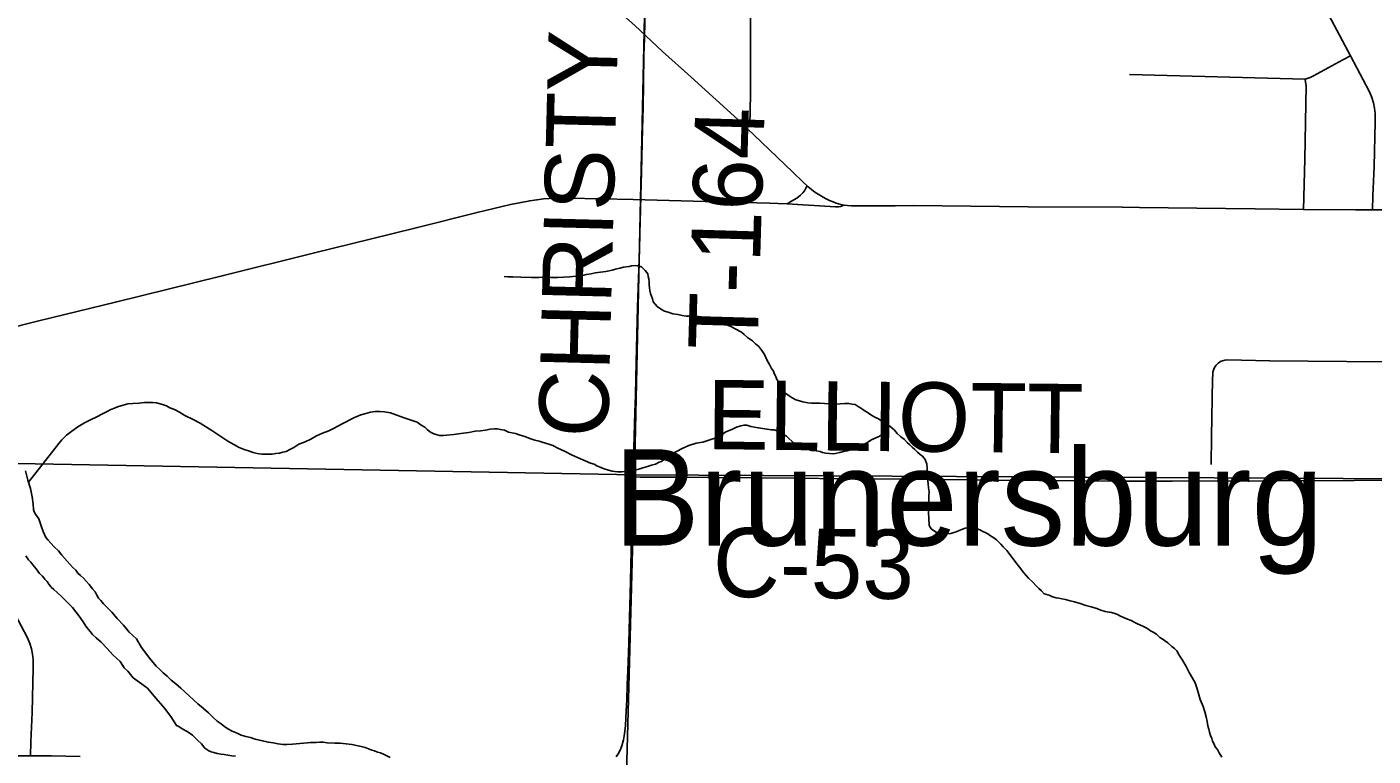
# Model space of a CAD drawing. Extents: x 2.4 to 73.1, y 4.5 to 25.6.
# Drawn here: x 47.879 to 48.431, y 23.461 to 23.76 of the extents above; entities that cross this region are included whole.
import ezdxf

# ---------------------------------------------------------------- set-up
doc = ezdxf.new("R2010")
doc.units = 0
for name, color, linetype in [('GM_X_County_Road', 7, 'Continuous'), ('GM_X_County_Road_Text', 7, 'Continuous'), ('GM_X_Interchange_Ramps', 7, 'Continuous'), ('GM_X_Major_River', 7, 'Continuous'), ('GM_X_Minor_River', 7, 'Continuous'), ('GM_X_Section', 7, 'Continuous'), ('GM_X_State_Route', 7, 'Continuous'), ('GM_X_Township_Road', 7, 'Continuous'), ('GM_X_Township_Road_Text', 7, 'Continuous'), ('GM_X_Unincorporated_Text', 7, 'Continuous')]:
    doc.layers.add(name, color=color, linetype=linetype)

msp = doc.modelspace()

# ---------------------------------------------------------------- linework, layer by layer
at = {"layer": 'GM_X_County_Road'}
for points in [[(48.17425, 23.7185), (48.17467, 23.71993), (48.17517, 23.72162), (48.17539, 23.72351), (48.17555, 23.73534), (48.17551, 23.75058), (48.17552, 23.76767), (48.17534, 23.7826), (48.17507, 23.79597), (48.1747, 23.80777), (48.17423, 23.81771), (48.17359, 23.82578), (48.1734, 23.82828)], [(48.12057, 23.46102), (48.12143, 23.46236), (48.12213, 23.46379), (48.12282, 23.46558), (48.12352, 23.46801), (48.12396, 23.4705), (48.12432, 23.47393), (48.12463, 23.47984), (48.12486, 23.48449), (48.12512, 23.4907), (48.12534, 23.4963), (48.12569, 23.50778), (48.126, 23.51803), (48.12637, 23.53295), (48.12667, 23.54569), (48.12729, 23.56712), (48.1275, 23.57575)], [(48.1275, 23.57575), (48.13032, 23.57574), (48.14651, 23.57571), (48.19531, 23.57525), (48.2121, 23.575), (48.24225, 23.57484), (48.27644, 23.57448), (48.32834, 23.57397), (48.34823, 23.57401), (48.42283, 23.57434), (48.4567, 23.57442)]]:
    msp.add_lwpolyline(points, dxfattribs=at)
at = {"layer": 'GM_X_Interchange_Ramps'}
msp.add_lwpolyline([(48.19052, 23.68775), (48.21043, 23.68641), (48.21156, 23.68648), (48.21245, 23.68663), (48.21396, 23.6872)], dxfattribs=at)
at = {"layer": 'GM_X_Major_River'}
for points in [[(48.02795, 23.46084), (48.02663, 23.46144), (48.02551, 23.46204), (48.024, 23.46265), (48.02287, 23.46305), (48.02156, 23.46347), (48.02043, 23.46387), (48.01911, 23.46429), (48.01779, 23.46489), (48.01609, 23.46531), (48.01421, 23.46574), (48.01232, 23.46617), (48.01004, 23.46642), (48.00758, 23.46667), (48.0053, 23.46673), (48.00227, 23.4668), (48.00056, 23.46704), (47.99904, 23.46707), (47.99771, 23.46692), (47.99638, 23.46695), (47.99543, 23.46698), (47.9941, 23.46682), (47.99258, 23.46667), (47.99105, 23.46652), (47.98953, 23.46637), (47.98801, 23.46622), (47.98572, 23.46608), (47.98402, 23.46613), (47.98212, 23.46636), (47.98004, 23.4668), (47.97815, 23.46703), (47.97626, 23.46746), (47.97456, 23.46788), (47.97268, 23.46831), (47.97079, 23.46893), (47.9689, 23.46936), (47.96702, 23.46997), (47.96533, 23.47078), (47.96326, 23.47159), (47.96176, 23.47238), (47.96027, 23.47337), (47.95878, 23.47455), (47.9571, 23.47573), (47.95543, 23.47729), (47.95357, 23.47905), (47.95153, 23.48081), (47.9493, 23.48276), (47.94225, 23.4892), (47.9402, 23.49096), (47.93834, 23.49253), (47.93667, 23.49409), (47.935, 23.49546), (47.9337, 23.49682), (47.93222, 23.49819), (47.93093, 23.49974), (47.92945, 23.50149), (47.92799, 23.50361), (47.92614, 23.50594), (47.92414, 23.5094), (47.92117, 23.51213), (47.91878, 23.51504), (47.91619, 23.51776), (47.91397, 23.52029), (47.91212, 23.52223), (47.91064, 23.52379), (47.90954, 23.52515), (47.90861, 23.52612), (47.90788, 23.52728), (47.90716, 23.52862), (47.90605, 23.52998), (47.90477, 23.53172), (47.90347, 23.53308), (47.90236, 23.53425), (47.90125, 23.53542), (47.90014, 23.53639), (47.89922, 23.53756), (47.89811, 23.53872), (47.89681, 23.54008), (47.8957, 23.54125), (47.89459, 23.54242), (47.89349, 23.54377), (47.8922, 23.54551), (47.89034, 23.54708), (47.88905, 23.54863), (47.88794, 23.5498), (47.88702, 23.55096), (47.88594, 23.55346), (47.88523, 23.55537), (47.88418, 23.55863), (47.88271, 23.56056), (47.88216, 23.56152), (47.882, 23.56248), (47.88186, 23.56457), (47.88137, 23.56762), (47.88069, 23.57105), (47.87964, 23.57449), (47.8786, 23.57832)], [(48.02795, 23.46084), (48.02663, 23.46144), (48.02551, 23.46204), (48.024, 23.46265), (48.02287, 23.46305), (48.02156, 23.46347), (48.02043, 23.46387), (48.01911, 23.46429), (48.01779, 23.46489), (48.01609, 23.46531), (48.01421, 23.46574), (48.01232, 23.46617), (48.01004, 23.46642), (48.00758, 23.46667), (48.0053, 23.46673), (48.00227, 23.4668), (48.00056, 23.46704), (47.99904, 23.46707), (47.99771, 23.46692), (47.99638, 23.46695), (47.99543, 23.46698), (47.9941, 23.46682), (47.99258, 23.46667), (47.99105, 23.46652), (47.98953, 23.46637), (47.98801, 23.46622), (47.98572, 23.46608), (47.98402, 23.46613), (47.98212, 23.46636), (47.98004, 23.4668), (47.97815, 23.46703), (47.97626, 23.46746), (47.97456, 23.46788), (47.97268, 23.46831), (47.97079, 23.46893), (47.9689, 23.46936), (47.96702, 23.46997), (47.96533, 23.47078), (47.96326, 23.47159), (47.96176, 23.47238), (47.96027, 23.47337), (47.95878, 23.47455), (47.9571, 23.47573), (47.95543, 23.47729), (47.95357, 23.47905), (47.95153, 23.48081), (47.9493, 23.48276), (47.94225, 23.4892), (47.9402, 23.49096), (47.93834, 23.49253), (47.93667, 23.49409), (47.935, 23.49546), (47.9337, 23.49682), (47.93222, 23.49819), (47.93093, 23.49974), (47.92945, 23.50149), (47.92799, 23.50361), (47.92614, 23.50594), (47.92414, 23.5094), (47.92117, 23.51213), (47.91878, 23.51504), (47.91619, 23.51776), (47.91397, 23.52029), (47.91212, 23.52223), (47.91064, 23.52379), (47.90954, 23.52515), (47.90861, 23.52612), (47.90788, 23.52728), (47.90716, 23.52862), (47.90605, 23.52998), (47.90477, 23.53172), (47.90347, 23.53308), (47.90236, 23.53425), (47.90125, 23.53542), (47.90014, 23.53639), (47.89922, 23.53756), (47.89811, 23.53872), (47.89681, 23.54008), (47.8957, 23.54125), (47.89459, 23.54242), (47.89349, 23.54377), (47.8922, 23.54551), (47.89034, 23.54708), (47.88905, 23.54863), (47.88794, 23.5498), (47.88702, 23.55096), (47.88594, 23.55346), (47.88523, 23.55537), (47.88418, 23.55863), (47.88271, 23.56056), (47.88216, 23.56152), (47.882, 23.56248), (47.88186, 23.56457), (47.88137, 23.56762), (47.88069, 23.57105), (47.87964, 23.57449), (47.8786, 23.57832)], [(47.87885, 23.54339), (47.87995, 23.54184), (47.88088, 23.54087), (47.88161, 23.53971), (47.88309, 23.53815), (47.88437, 23.53622), (47.88567, 23.53505), (47.88659, 23.53389), (47.88751, 23.53292), (47.88824, 23.53176), (47.88916, 23.5306), (47.89028, 23.52962), (47.89158, 23.52845), (47.89325, 23.52689), (47.89547, 23.52474), (47.89788, 23.52222), (47.90064, 23.51873), (47.90229, 23.51641), (47.90339, 23.51467), (47.9043, 23.51332), (47.90523, 23.51235), (47.90615, 23.51119), (47.90763, 23.50982), (47.90967, 23.50806), (47.91208, 23.50553), (47.91448, 23.50281), (47.91745, 23.50008), (47.9191, 23.49757), (47.92058, 23.49621), (47.92169, 23.49485), (47.92279, 23.49349), (47.92372, 23.49271), (47.92857, 23.48917), (47.93134, 23.48587), (47.93558, 23.48102), (47.93815, 23.47754), (47.9398, 23.47503), (47.94053, 23.47387), (47.94147, 23.47347), (47.94277, 23.47249), (47.94484, 23.47149), (47.94707, 23.46991), (47.94911, 23.46796), (47.95078, 23.4664), (47.95207, 23.46466), (47.95375, 23.46348), (47.95469, 23.46307), (47.95582, 23.46286), (47.95714, 23.46244), (47.95866, 23.46221), (47.95998, 23.46199), (47.96149, 23.46176), (47.9632, 23.46153), (47.96471, 23.4613)], [(47.96471, 23.4613), (47.9632, 23.46153), (47.96149, 23.46176), (47.95998, 23.46199), (47.95866, 23.46221), (47.95714, 23.46244), (47.95582, 23.46286), (47.95469, 23.46307), (47.95375, 23.46348), (47.95207, 23.46466), (47.95078, 23.4664), (47.94911, 23.46796), (47.94707, 23.46991), (47.94484, 23.47149), (47.94277, 23.47249), (47.94147, 23.47347), (47.94053, 23.47387), (47.9398, 23.47503), (47.93815, 23.47754), (47.93558, 23.48102), (47.93134, 23.48587), (47.92857, 23.48917), (47.92372, 23.49271), (47.92279, 23.49349), (47.92169, 23.49485), (47.92058, 23.49621), (47.9191, 23.49757), (47.91745, 23.50008), (47.91448, 23.50281), (47.91208, 23.50553), (47.90967, 23.50806), (47.90763, 23.50982), (47.90615, 23.51119), (47.90523, 23.51235), (47.9043, 23.51332), (47.90339, 23.51467), (47.90229, 23.51641), (47.90064, 23.51873), (47.89788, 23.52222), (47.89547, 23.52474), (47.89325, 23.52689), (47.89158, 23.52845), (47.89028, 23.52962), (47.88916, 23.5306), (47.88824, 23.53176), (47.88751, 23.53292), (47.88659, 23.53389), (47.88567, 23.53505), (47.88437, 23.53622), (47.88309, 23.53815), (47.88161, 23.53971), (47.88088, 23.54087), (47.87995, 23.54184), (47.87885, 23.54339)]]:
    msp.add_lwpolyline(points, dxfattribs=at)
at = {"layer": 'GM_X_Minor_River'}
for points in [[(48.07464, 23.65785), (48.07825, 23.65775), (48.07616, 23.65781), (48.07825, 23.65775), (48.08148, 23.65767), (48.08584, 23.65756), (48.08888, 23.65748), (48.09135, 23.65761), (48.09382, 23.65755), (48.09647, 23.65748), (48.09895, 23.65761), (48.10161, 23.65773), (48.10409, 23.65805), (48.10637, 23.65818), (48.10828, 23.6587), (48.11038, 23.65903), (48.11191, 23.65937), (48.11629, 23.66002), (48.11762, 23.66017), (48.11896, 23.66052), (48.1203, 23.66086), (48.12202, 23.66139), (48.12355, 23.66173), (48.1247, 23.66189), (48.12584, 23.66205), (48.12679, 23.66222), (48.12832, 23.66237), (48.12946, 23.66234), (48.13096, 23.66192), (48.13244, 23.66037), (48.13355, 23.65901), (48.13371, 23.65787), (48.13388, 23.65691), (48.13403, 23.65558), (48.134, 23.65444), (48.13416, 23.6533), (48.13433, 23.65216), (48.13468, 23.65101), (48.13503, 23.64986), (48.13538, 23.64871), (48.13573, 23.64757), (48.13646, 23.6466), (48.13739, 23.64562), (48.13907, 23.64444), (48.14038, 23.64365), (48.14189, 23.64323), (48.14377, 23.64262), (48.14585, 23.64237), (48.14755, 23.64195), (48.14926, 23.64172), (48.15115, 23.64167), (48.15324, 23.64162), (48.15533, 23.64137), (48.15703, 23.64114), (48.15854, 23.64072), (48.16043, 23.64048), (48.16174, 23.63988), (48.16306, 23.63947), (48.16419, 23.63887), (48.16588, 23.63807), (48.16757, 23.63746), (48.17188, 23.63507), (48.17299, 23.63409), (48.1743, 23.63292), (48.17635, 23.63154), (48.17765, 23.63037), (48.17895, 23.6292), (48.18024, 23.62764), (48.18133, 23.62591), (48.18223, 23.6238), (48.18332, 23.62187), (48.18423, 23.62014), (48.18496, 23.61917), (48.18532, 23.61821), (48.18586, 23.61725), (48.1864, 23.61572), (48.18713, 23.61456), (48.18766, 23.61322), (48.18839, 23.61187), (48.18912, 23.61091), (48.19005, 23.60993), (48.19135, 23.60895), (48.19266, 23.60816), (48.19416, 23.60736), (48.19567, 23.60694), (48.19699, 23.60653), (48.19907, 23.6061), (48.20058, 23.60606), (48.20248, 23.60601), (48.204, 23.60597), (48.2059, 23.60592), (48.2076, 23.60569), (48.20912, 23.60565), (48.21064, 23.60561), (48.21235, 23.60576), (48.21426, 23.6059), (48.21578, 23.60586), (48.2171, 23.60564), (48.21842, 23.60542), (48.22011, 23.60442), (48.22104, 23.60383)], [(47.8923, 23.58944), (47.89355, 23.59103), (47.89549, 23.59288), (47.89762, 23.59454), (47.90014, 23.59637), (47.90284, 23.59801), (47.90553, 23.59927), (47.90784, 23.60035), (47.91015, 23.60162), (47.91207, 23.60252), (47.91361, 23.60343), (47.91515, 23.60396), (47.9163, 23.6045), (47.9186, 23.6052), (47.92051, 23.60572), (47.9226, 23.60586), (47.92526, 23.60598), (47.92736, 23.60631), (47.92907, 23.60627), (47.93078, 23.60622), (47.9323, 23.60618), (47.93381, 23.60577), (47.93513, 23.60535), (47.93644, 23.60494), (47.93775, 23.60415), (47.93963, 23.60334), (47.9417, 23.60234), (47.94394, 23.60095), (47.94732, 23.59935), (47.95013, 23.59776), (47.95275, 23.59618), (47.95499, 23.59479), (47.95705, 23.59341), (47.9591, 23.59203), (47.96153, 23.59045), (47.96396, 23.58906), (47.96621, 23.58786), (47.96828, 23.58705), (47.96997, 23.58644), (47.97186, 23.58582), (47.97356, 23.5854), (47.97545, 23.58516), (47.97754, 23.58511), (47.97963, 23.58505), (47.98115, 23.5854), (47.98268, 23.58555), (47.98401, 23.58589), (47.98535, 23.58624), (47.98689, 23.58696), (47.98862, 23.58786), (47.99056, 23.58914), (47.99324, 23.59021), (47.99555, 23.59129), (47.99786, 23.59256), (48.00036, 23.59364), (48.00285, 23.59471), (48.00478, 23.59562), (48.00651, 23.59652), (48.00805, 23.59743), (48.01344, 23.60014), (48.01593, 23.60122), (48.01804, 23.60173), (48.01995, 23.60225), (48.02186, 23.60258), (48.02375, 23.60254), (48.02565, 23.60249), (48.02811, 23.60205), (48.03074, 23.60103), (48.03376, 23.60001), (48.03658, 23.59898), (48.03903, 23.59816), (48.04071, 23.59698), (48.04221, 23.59618), (48.04313, 23.59521), (48.04406, 23.59443), (48.045, 23.59384), (48.04594, 23.59343), (48.04726, 23.59302), (48.0482, 23.59281), (48.04991, 23.59276), (48.05124, 23.59292), (48.0541, 23.59322), (48.05695, 23.59353), (48.0602, 23.59402), (48.06287, 23.59452), (48.06496, 23.59466), (48.06706, 23.59498), (48.06897, 23.59532), (48.07068, 23.59546), (48.07201, 23.59543), (48.07314, 23.59521), (48.07484, 23.59498), (48.07653, 23.59417), (48.07937, 23.59353), (48.08125, 23.59292), (48.08313, 23.5923), (48.0852, 23.59149), (48.08728, 23.59087), (48.08898, 23.59044)], [(48.22104, 23.60383), (48.22216, 23.60304), (48.22328, 23.60226), (48.2244, 23.60147), (48.22553, 23.60087), (48.22646, 23.60028), (48.2274, 23.59987), (48.22833, 23.59928), (48.22945, 23.59849), (48.23263, 23.59651), (48.23356, 23.59573), (48.23449, 23.59495), (48.2356, 23.59359), (48.23708, 23.59223), (48.23857, 23.59105), (48.23968, 23.58988), (48.2408, 23.5889), (48.24172, 23.58793), (48.24284, 23.58695), (48.24395, 23.58598), (48.24507, 23.585), (48.246, 23.58422), (48.2471, 23.58286), (48.24781, 23.58094), (48.24796, 23.57942), (48.24811, 23.57752), (48.24805, 23.57543), (48.24837, 23.57296), (48.24852, 23.57124), (48.24867, 23.56972), (48.24863, 23.56801), (48.24858, 23.56612), (48.24853, 23.56403), (48.24848, 23.56213), (48.24844, 23.56061), (48.2486, 23.55928), (48.24856, 23.55795), (48.24873, 23.557), (48.2487, 23.55586), (48.24961, 23.55451), (48.25129, 23.55333), (48.25223, 23.55293), (48.25356, 23.5527), (48.25488, 23.55248), (48.25621, 23.55245), (48.25754, 23.5526), (48.25888, 23.55295), (48.25984, 23.5533), (48.26099, 23.55384), (48.26234, 23.55438), (48.26349, 23.55473), (48.26482, 23.55488), (48.26672, 23.55503), (48.26767, 23.55481), (48.2688, 23.55441), (48.26973, 23.554), (48.27067, 23.55341), (48.27161, 23.553), (48.27273, 23.55241), (48.27385, 23.55162), (48.27516, 23.55083), (48.27628, 23.55004), (48.27721, 23.54907), (48.27814, 23.54828), (48.27906, 23.54712), (48.28054, 23.54557), (48.28183, 23.54401), (48.28311, 23.54227), (48.28421, 23.54073), (48.28568, 23.53879), (48.28752, 23.53646), (48.28937, 23.53433), (48.29123, 23.53258), (48.29252, 23.53121), (48.29363, 23.53005), (48.29474, 23.52907), (48.29585, 23.5279), (48.29793, 23.52728), (48.29924, 23.52668), (48.30075, 23.52626), (48.30189, 23.52604), (48.30302, 23.52582), (48.30453, 23.52559), (48.30642, 23.52498), (48.30831, 23.52455), (48.31057, 23.52392), (48.31283, 23.52311), (48.31509, 23.52248), (48.31735, 23.52185), (48.31905, 23.52124), (48.32074, 23.52063), (48.32245, 23.52039), (48.32339, 23.52018), (48.32471, 23.51977), (48.32584, 23.51936), (48.32715, 23.51876), (48.32997, 23.51755), (48.33148, 23.51694), (48.33298, 23.51614), (48.3341, 23.51554), (48.33504, 23.51514)], [(48.08898, 23.59044), (48.09029, 23.59003), (48.09161, 23.58962), (48.09293, 23.5892), (48.09463, 23.58859), (48.09669, 23.58759), (48.09969, 23.58619), (48.10232, 23.58479), (48.10476, 23.58378), (48.11002, 23.58137), (48.11153, 23.58095), (48.11265, 23.58035), (48.11396, 23.57975), (48.11566, 23.57914), (48.11735, 23.57853), (48.11886, 23.57811), (48.12113, 23.57786), (48.12284, 23.57782), (48.12437, 23.57797), (48.1257, 23.57812), (48.12741, 23.57827), (48.12875, 23.57862), (48.1299, 23.57897), (48.13143, 23.5795), (48.13335, 23.58002), (48.13507, 23.58054), (48.1366, 23.58107), (48.13814, 23.58179), (48.1391, 23.58215), (48.14007, 23.58288), (48.14142, 23.5838), (48.14316, 23.58508), (48.14528, 23.58617), (48.14759, 23.58744), (48.15028, 23.5887), (48.15334, 23.58957), (48.15601, 23.59007), (48.15774, 23.5906), (48.15927, 23.59113), (48.16099, 23.59165), (48.16195, 23.59201), (48.16349, 23.59292), (48.16543, 23.5942), (48.16792, 23.59527), (48.16984, 23.59617), (48.17157, 23.5967), (48.1729, 23.59705), (48.17404, 23.59702), (48.17574, 23.5964), (48.17876, 23.59595), (48.18236, 23.59529), (48.18406, 23.59505), (48.1852, 23.59502), (48.18652, 23.59461), (48.18746, 23.5944), (48.18914, 23.59322), (48.19026, 23.59243), (48.19342, 23.5895), (48.19511, 23.58889), (48.19623, 23.5881), (48.19735, 23.5875), (48.19886, 23.58709), (48.20056, 23.58666), (48.20265, 23.58642), (48.20416, 23.58619), (48.2051, 23.58579), (48.20642, 23.58557), (48.20794, 23.58534), (48.20964, 23.58529), (48.21213, 23.5858), (48.21365, 23.58614), (48.21518, 23.58648), (48.21691, 23.58701), (48.21863, 23.58753), (48.21978, 23.58788), (48.22132, 23.58879), (48.22324, 23.58969), (48.22517, 23.59097), (48.2271, 23.59187), (48.22805, 23.59223), (48.22999, 23.59351), (48.23095, 23.59405), (48.23094, 23.59386), (48.23095, 23.59405)], [(47.8923, 23.58944), (47.8799, 23.57364)], [(48.33504, 23.51514), (48.33673, 23.51434), (48.33785, 23.51374), (48.33935, 23.51275), (48.34047, 23.51215), (48.34178, 23.51136), (48.34326, 23.51), (48.3442, 23.5094), (48.34514, 23.50881), (48.34644, 23.50783), (48.34811, 23.50627), (48.34923, 23.50548), (48.35016, 23.5045), (48.35106, 23.50277), (48.35253, 23.50065), (48.35398, 23.49814), (48.35525, 23.49564), (48.35652, 23.49333), (48.35761, 23.49141), (48.35832, 23.4893), (48.35902, 23.487), (48.35972, 23.48452), (48.36097, 23.48164), (48.36168, 23.47953), (48.3622, 23.47743), (48.36253, 23.47552), (48.36286, 23.47381), (48.36321, 23.47247), (48.36356, 23.47113), (48.3639, 23.4698), (48.36444, 23.46864), (48.3648, 23.46749), (48.36534, 23.46653), (48.36588, 23.46519), (48.3668, 23.46403), (48.36752, 23.46268), (48.36862, 23.46094)]]:
    msp.add_lwpolyline(points, dxfattribs=at)
at = {"layer": 'GM_X_Section'}
for points in [[(47.64315, 24.07978), (48.13902, 24.07839), (48.12804, 23.57663), (47.62968, 23.58585)], [(48.13902, 24.07839), (48.63861, 24.07794), (48.62925, 23.57407), (48.12804, 23.57663)], [(47.62968, 23.58585), (48.12804, 23.57663), (48.11463, 23.07626), (47.61706, 23.07825)], [(48.12804, 23.57663), (48.62925, 23.57407), (48.61956, 23.07268), (48.11463, 23.07626)]]:
    msp.add_lwpolyline(points, close=True, dxfattribs=at)
at = {"layer": 'GM_X_State_Route'}
for p, q in [((48.43023, 23.68523), (48.43531, 23.68522)), ((47.88067, 23.46149), (47.88575, 23.46148))]:
    msp.add_line(p, q, dxfattribs=at)
for points in [[(48.1066, 23.78008), (48.10847, 23.7784), (48.12817, 23.76079), (48.13952, 23.75017), (48.15107, 23.73977), (48.17038, 23.72218), (48.17425, 23.7185), (48.18007, 23.71297), (48.19285, 23.7007), (48.19715, 23.6966), (48.19875, 23.6951)], [(47.8413, 23.62897), (47.88412, 23.63968), (47.9155, 23.64743), (47.95867, 23.65798), (47.99695, 23.66765), (48.01205, 23.67132), (48.02864, 23.67544), (48.03859, 23.67792), (48.06363, 23.68416), (48.07726, 23.68735), (48.08162, 23.68827), (48.08519, 23.68896), (48.088, 23.68939), (48.09078, 23.68969), (48.09305, 23.68987), (48.09547, 23.69001), (48.10108, 23.68996), (48.1275, 23.68943), (48.15702, 23.68865), (48.18343, 23.68799), (48.1869, 23.68783), (48.19052, 23.68775), (48.19241, 23.68874), (48.1946, 23.69007), (48.1961, 23.69128), (48.19703, 23.69224), (48.19765, 23.693), (48.19829, 23.69407), (48.19875, 23.6951)], [(48.19875, 23.6951), (48.19915, 23.69471), (48.20058, 23.69354), (48.20188, 23.69252), (48.20322, 23.69163), (48.2046, 23.69077), (48.20627, 23.68988), (48.20786, 23.68912), (48.20943, 23.68848), (48.21065, 23.68802), (48.21161, 23.68773), (48.21268, 23.68745), (48.21396, 23.6872)], [(48.21396, 23.6872), (48.21524, 23.68704), (48.21687, 23.68692), (48.21853, 23.68688), (48.23487, 23.68693)], [(48.23487, 23.68693), (48.2423, 23.68696), (48.28926, 23.68652), (48.32781, 23.68628), (48.33486, 23.6862)], [(48.33486, 23.6862), (48.3701, 23.68584), (48.38223, 23.68568), (48.40205, 23.68542)], [(48.40205, 23.68542), (48.42332, 23.68524), (48.43023, 23.68523)], [(47.85249, 23.46167), (47.87376, 23.4615), (47.88067, 23.46149)], [(47.88575, 23.46148), (47.88931, 23.46147), (47.90111, 23.46127)]]:
    msp.add_lwpolyline(points, dxfattribs=at)
at = {"layer": 'GM_X_Township_Road'}
msp.add_line((48.33078, 23.74064), (48.40266, 23.73882), dxfattribs=at)
for points in [[(48.42131, 23.74834), (48.41347, 23.76298), (48.40854, 23.77179), (48.40784, 23.7729), (48.40694, 23.77405), (48.40599, 23.775), (48.40511, 23.77578), (48.4034, 23.7772), (48.40155, 23.77842), (48.39959, 23.77948), (48.39862, 23.77993), (48.39754, 23.78033), (48.39541, 23.78098), (48.39293, 23.78148), (48.39011, 23.78179), (48.37704, 23.7822), (48.3646, 23.78241)], [(48.12774, 23.58514), (48.12781, 23.58763), (48.12824, 23.60222), (48.12844, 23.60937), (48.12877, 23.62272), (48.12908, 23.63422), (48.12935, 23.64539), (48.13005, 23.66898), (48.13024, 23.67548), (48.1304, 23.68043), (48.13079, 23.69588), (48.13093, 23.70084), (48.13138, 23.71852), (48.13157, 23.7272), (48.13176, 23.73715), (48.13195, 23.74864), (48.13212, 23.75546), (48.13246, 23.76942)], [(48.40266, 23.73882), (48.40348, 23.73907), (48.40472, 23.73948), (48.40614, 23.74014), (48.41817, 23.74664), (48.42131, 23.74834)], [(48.43023, 23.68523), (48.43045, 23.6909), (48.43091, 23.70295), (48.43138, 23.72129), (48.43136, 23.72474), (48.43115, 23.72695), (48.4307, 23.72913), (48.43001, 23.73125), (48.42902, 23.73357), (48.42131, 23.74834)], [(48.40205, 23.68542), (48.40257, 23.70599), (48.40308, 23.73619), (48.4029, 23.73753), (48.40266, 23.73882)], [(48.36416, 23.58081), (48.36429, 23.59232), (48.36472, 23.6158), (48.36483, 23.61782), (48.36496, 23.61874), (48.36522, 23.61957), (48.36547, 23.62032), (48.36583, 23.62098), (48.3662, 23.62155), (48.36662, 23.62204), (48.36711, 23.62246), (48.36769, 23.62287), (48.3683, 23.62316), (48.36892, 23.6234), (48.36986, 23.62365), (48.37081, 23.62373), (48.38825, 23.62339), (48.41963, 23.62301), (48.44953, 23.62299)], [(48.1275, 23.57575), (48.12755, 23.57769), (48.12774, 23.58514)], [(47.88067, 23.46149), (47.88089, 23.46715), (47.88135, 23.47921), (47.88183, 23.49754), (47.88181, 23.501), (47.88159, 23.50321), (47.88114, 23.50539), (47.88046, 23.5075), (47.87946, 23.50982), (47.87175, 23.5246)]]:
    msp.add_lwpolyline(points, dxfattribs=at)

# ---------------------------------------------------------------- texts
at = {"layer": 'GM_X_County_Road_Text'}
for s, rotation, p in [('ELLIOTT', 359.3329, (48.15765, 23.58719)), ('C-53', 359.3144, (48.16004, 23.52666))]:
    msp.add_text(s, height=0.028409, rotation=rotation, dxfattribs=at).set_placement(p)
at = {"layer": 'GM_X_Township_Road_Text'}
for s, rotation, p in [('CHRISTY', 88.5678, (48.11714, 23.59169)), ('T-164', 88.3151, (48.17844, 23.62759))]:
    msp.add_text(s, height=0.028409, rotation=rotation, dxfattribs=at).set_placement(p)
at = {"layer": 'GM_X_Unincorporated_Text'}
msp.add_text('Brunersburg', height=0.0394886, rotation=0, dxfattribs=at).set_placement((48.11954, 23.54765))

doc.saveas('drawing.dxf')
